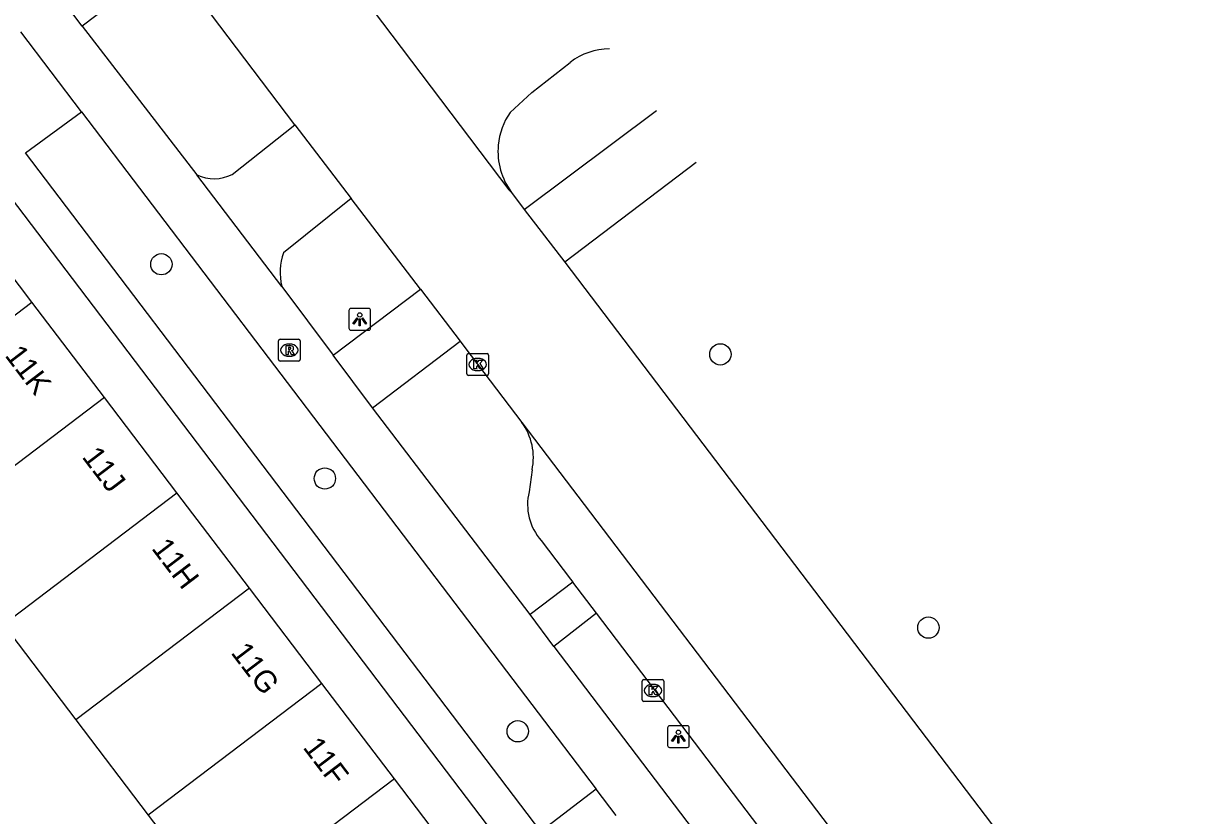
# Model space of a CAD drawing. Extents: x 160026 to 161302, y 384757 to 385701.
# Drawn here: x 160405.1 to 160459.2, y 385527.8 to 385564.1 of the extents above; entities that cross this region are included whole.
import ezdxf

# ---------------------------------------------------------------- set-up
doc = ezdxf.new("R2010")
doc.units = 0
for name, color, linetype in [('IMGEO_Boom', 7, 'Continuous'), ('IMGEO_Fietspad_gesloten', 7, 'Continuous'), ('IMGEO_Kolk', 7, 'Continuous'), ('IMGEO_Lichtpunt', 7, 'Continuous'), ('IMGEO_Pand', 7, 'Continuous'), ('IMGEO_Pand_nummerreeks', 7, 'Continuous'), ('IMGEO_Parkeervlak_open', 7, 'Continuous'), ('IMGEO_Rijbaan_lokaal_gesloten', 7, 'Continuous'), ('IMGEO_Rioolput', 7, 'Continuous'), ('IMGEO_Voetpad_open', 7, 'Continuous')]:
    doc.layers.add(name, color=color, linetype=linetype)

msp = doc.modelspace()

# ---------------------------------------------------------------- linework, layer by layer
at = {"layer": 'IMGEO_Boom'}
for centre in [(160411.383, 385553.069), (160437.005, 385548.936), (160418.877, 385543.243), (160446.54, 385536.408), (160427.719, 385531.651)]:
    msp.add_circle(centre, 0.489, dxfattribs=at)
at = {"layer": 'IMGEO_Fietspad_gesloten'}
for points in [[(160407.756, 385563.989), (160405.406, 385567.119)], [(160407.756, 385563.989), (160413.013, 385557.165)], [(160407.73, 385560.052), (160404.938, 385563.728)], [(160407.73, 385560.052), (160431.311, 385528.994)], [(160414.63, 385557.187), (160417.508, 385559.458)], [(160416.899, 385552.054), (160413.013, 385557.165)], [(160420.079, 385556.083), (160416.986, 385553.593)], [(160416.899, 385552.054), (160419.256, 385548.904)], [(160421.069, 385546.489), (160419.256, 385548.904)], [(160428.289, 385537.004), (160421.069, 385546.489)], [(160429.366, 385535.544), (160428.289, 385537.004)], [(160429.366, 385535.544), (160449.072, 385509.621)], [(160432.223, 385527.793), (160431.311, 385528.994)]]:
    msp.add_lwpolyline(points, dxfattribs=at)
for centre, radius, start, end in [((160413.799, 385558.85), 1.859, 245.0026, 296.5564), ((160419.616, 385552.672), 2.787, 160.7098, 192.8192)]:
    msp.add_arc(centre, radius, start, end, dxfattribs=at)
at = {"layer": 'IMGEO_Kolk'}
for p, q in [((160425.383, 385548.043), (160425.383, 385548.895)), ((160425.458, 385548.969), (160426.31, 385548.969)), ((160425.871, 385548.749), (160425.896, 385548.749)), ((160426.384, 385548.895), (160426.384, 385548.043)), ((160425.894, 385548.189), (160425.869, 385548.189)), ((160426.31, 385547.969), (160425.458, 385547.969)), ((160433.493, 385534.022), (160434.345, 385534.022)), ((160433.418, 385533.096), (160433.418, 385533.948)), ((160433.906, 385533.802), (160433.931, 385533.802)), ((160434.419, 385533.948), (160434.419, 385533.096)), ((160434.345, 385533.022), (160433.493, 385533.022)), ((160433.929, 385533.242), (160433.904, 385533.242))]:
    msp.add_line(p, q, dxfattribs=at)
for points in [[(160425.383, 385548.043), (160425.383, 385548.895)], [(160425.458, 385548.969), (160426.31, 385548.969)], [(160425.704, 385548.669), (160425.827, 385548.669), (160425.827, 385548.518), (160425.957, 385548.669), (160426.121, 385548.669), (160425.975, 385548.518), (160426.128, 385548.269), (160425.976, 385548.269), (160425.891, 385548.433), (160425.827, 385548.366), (160425.827, 385548.269), (160425.704, 385548.269), (160425.704, 385548.669)], [(160426.384, 385548.895), (160426.384, 385548.043)], [(160426.31, 385547.969), (160425.458, 385547.969)], [(160433.493, 385534.022), (160434.345, 385534.022)], [(160433.418, 385533.096), (160433.418, 385533.948)], [(160433.739, 385533.722), (160433.862, 385533.722), (160433.862, 385533.571), (160433.992, 385533.722), (160434.156, 385533.722), (160434.01, 385533.571), (160434.163, 385533.322), (160434.011, 385533.322), (160433.926, 385533.486), (160433.862, 385533.419), (160433.862, 385533.322), (160433.739, 385533.322), (160433.739, 385533.722)], [(160434.419, 385533.948), (160434.419, 385533.096)], [(160434.345, 385533.022), (160433.493, 385533.022)]]:
    msp.add_lwpolyline(points, dxfattribs=at)
for centre, start, end in [((160425.46, 385548.893), 91.552, 178.448), ((160425.46, 385548.893), 91.552, 178.448), ((160426.308, 385548.893), 1.552, 88.448), ((160426.308, 385548.893), 1.552, 88.448), ((160425.46, 385548.045), 181.552, 268.448), ((160425.46, 385548.045), 181.552, 268.448), ((160426.308, 385548.045), 271.552, 358.448), ((160426.308, 385548.045), 271.552, 358.448), ((160433.495, 385533.946), 91.552, 178.448), ((160433.495, 385533.946), 91.552, 178.448), ((160434.343, 385533.946), 1.552, 88.448), ((160434.343, 385533.946), 1.552, 88.448), ((160433.495, 385533.098), 181.552, 268.448), ((160433.495, 385533.098), 181.552, 268.448), ((160434.343, 385533.098), 271.552, 358.448), ((160434.343, 385533.098), 271.552, 358.448)]:
    msp.add_arc(centre, 0.0765, start, end, dxfattribs=at)
for centre, major_axis, ratio, start_param, end_param in [((160425.87, 385548.469), (-0.387, 0.002), 0.722429, 4.712389, 7.853982), ((160425.895, 385548.469), (-0.39, 0.002), 0.717154, 1.570796, 4.712389), ((160433.905, 385533.522), (-0.387, 0.002), 0.722429, 4.712389, 7.853982), ((160433.93, 385533.522), (-0.39, 0.002), 0.717154, 1.570796, 4.712389)]:
    msp.add_ellipse(centre, major_axis=major_axis, ratio=ratio, start_param=start_param, end_param=end_param, dxfattribs=at)
at = {"layer": 'IMGEO_Lichtpunt'}
for p, q in [((160419.98, 385550.946), (160419.98, 385550.139)), ((160419.98, 385550.946), (160419.98, 385550.139)), ((160420.882, 385551.041), (160420.074, 385551.041)), ((160420.882, 385551.041), (160420.074, 385551.041)), ((160420.976, 385550.139), (160420.976, 385550.946)), ((160420.976, 385550.139), (160420.976, 385550.946)), ((160420.074, 385550.045), (160420.882, 385550.045)), ((160420.074, 385550.045), (160420.882, 385550.045)), ((160434.585, 385531.81), (160434.585, 385531.003)), ((160434.585, 385531.81), (160434.585, 385531.003)), ((160435.487, 385531.905), (160434.679, 385531.905)), ((160435.487, 385531.905), (160434.679, 385531.905)), ((160435.581, 385531.003), (160435.581, 385531.81)), ((160435.581, 385531.003), (160435.581, 385531.81)), ((160434.679, 385530.909), (160435.487, 385530.909)), ((160434.679, 385530.909), (160435.487, 385530.909))]:
    msp.add_line(p, q, dxfattribs=at)
for points in [[(160420.354, 385550.61), (160420.393, 385550.582), (160420.205, 385550.32), (160420.167, 385550.347), (160420.354, 385550.61)], [(160420.456, 385550.562), (160420.503, 385550.562), (160420.503, 385550.24), (160420.456, 385550.24), (160420.456, 385550.562)], [(160420.566, 385550.582), (160420.604, 385550.609), (160420.791, 385550.347), (160420.752, 385550.319), (160420.566, 385550.582)], [(160434.959, 385531.474), (160434.998, 385531.446), (160434.81, 385531.184), (160434.772, 385531.211), (160434.959, 385531.474)], [(160435.061, 385531.426), (160435.108, 385531.426), (160435.108, 385531.104), (160435.061, 385531.104), (160435.061, 385531.426)], [(160435.171, 385531.446), (160435.209, 385531.473), (160435.396, 385531.211), (160435.357, 385531.183), (160435.171, 385531.446)]]:
    msp.add_lwpolyline(points, dxfattribs=at)
for centre in [(160420.479, 385550.744), (160435.084, 385531.608)]:
    msp.add_circle(centre, 0.0994, dxfattribs=at)
for centre, start, end in [((160420.074, 385550.946), 90, 180), ((160420.074, 385550.946), 90, 180), ((160420.882, 385550.946), 0, 90), ((160420.882, 385550.946), 0, 90), ((160420.074, 385550.139), 180, 270), ((160420.074, 385550.139), 180, 270), ((160420.882, 385550.139), 270, 0), ((160420.882, 385550.139), 270, 360), ((160434.679, 385531.81), 90, 180), ((160434.679, 385531.81), 90, 180), ((160435.487, 385531.81), 0, 90), ((160435.487, 385531.81), 0, 90), ((160434.679, 385531.003), 180, 270), ((160434.679, 385531.003), 180, 270), ((160435.487, 385531.003), 270, 0), ((160435.487, 385531.003), 270, 360)]:
    msp.add_arc(centre, 0.0946, start, end, dxfattribs=at)
at = {"layer": 'IMGEO_Pand'}
for points in [[(160405.453, 385551.332), (160402.13, 385555.703)], [(160397.499, 385545.286), (160405.453, 385551.332)], [(160408.776, 385546.961), (160405.453, 385551.332)], [(160408.776, 385546.961), (160400.821, 385540.914)], [(160412.098, 385542.59), (160408.776, 385546.961)], [(160404.142, 385536.542), (160412.098, 385542.59)], [(160415.421, 385538.219), (160412.098, 385542.59)], [(160415.421, 385538.219), (160407.464, 385532.17)], [(160418.744, 385533.849), (160415.421, 385538.219)], [(160404.142, 385536.542), (160407.464, 385532.17)], [(160418.744, 385533.849), (160410.786, 385527.798)], [(160422.067, 385529.478), (160418.744, 385533.849)], [(160407.464, 385532.17), (160410.786, 385527.798)], [(160422.067, 385529.478), (160414.107, 385523.427)], [(160425.39, 385525.107), (160422.067, 385529.478)], [(160410.786, 385527.798), (160414.107, 385523.427)]]:
    msp.add_lwpolyline(points, dxfattribs=at)
at = {"layer": 'IMGEO_Parkeervlak_open'}
for points in [[(160428.376, 385543.636), (160428.242, 385542.632)], [(160428.795, 385540.395), (160430.133, 385538.634), (160430.243, 385538.49)], [(160451.038, 385511.114), (160431.328, 385537.061)]]:
    msp.add_lwpolyline(points, dxfattribs=at)
for centre, radius, start, end in [((160425.714, 385544.2), 2.721, 348.0471, 36.4759), ((160430.642, 385542.039), 2.473, 166.1112, 221.6598)]:
    msp.add_arc(centre, radius, start, end, dxfattribs=at)
at = {"layer": 'IMGEO_Rijbaan_lokaal_gesloten'}
for points in [[(160417.508, 385559.458), (160411.769, 385567.039)], [(160419.633, 385566.657), (160419.713, 385566.53), (160427.314, 385556.483), (160427.435, 385556.361)], [(160427.369, 385560.033), (160428.368, 385560.95), (160430.12, 385562.326)], [(160417.508, 385559.458), (160420.079, 385556.083)], [(160427.435, 385556.361), (160428.016, 385555.576)], [(160423.26, 385551.926), (160420.079, 385556.083)], [(160428.016, 385555.576), (160429.878, 385553.156)], [(160429.878, 385553.156), (160470.248, 385500), (160484.761, 385480.89)], [(160423.26, 385551.926), (160425.074, 385549.539)], [(160425.074, 385549.539), (160425.291, 385549.253), (160427.902, 385545.817)], [(160427.902, 385545.817), (160462.714, 385500), (160479.436, 385477.991)]]:
    msp.add_lwpolyline(points, dxfattribs=at)
for centre, radius, start, end in [((160431.934, 385559.962), 2.98, 90.1237, 127.5046), ((160429.95, 385558.247), 3.138, 145.319, 174.8677), ((160429.971, 385558.246), 3.16, 174.8739, 216.6183)]:
    msp.add_arc(centre, radius, start, end, dxfattribs=at)
at = {"layer": 'IMGEO_Rioolput'}
for p, q in [((160416.75, 385548.701), (160416.75, 385549.553)), ((160416.825, 385549.627), (160417.677, 385549.627)), ((160417.238, 385549.407), (160417.263, 385549.407)), ((160417.751, 385549.553), (160417.751, 385548.701)), ((160417.677, 385548.627), (160416.825, 385548.627)), ((160417.261, 385548.847), (160417.236, 385548.847))]:
    msp.add_line(p, q, dxfattribs=at)
for points in [[(160416.75, 385548.701), (160416.75, 385549.553)], [(160416.825, 385549.627), (160417.677, 385549.627)], [(160417.339, 385549.325), (160417.087, 385549.327), (160417.087, 385548.927)], [(160417.265, 385549.246), (160417.211, 385549.246), (160417.211, 385549.165)], [(160417.211, 385549.165), (160417.263, 385549.165)], [(160417.751, 385549.553), (160417.751, 385548.701)], [(160417.677, 385548.627), (160416.825, 385548.627)], [(160417.087, 385548.927), (160417.211, 385548.927), (160417.211, 385549.089), (160417.222, 385549.089)], [(160417.269, 385549.06), (160417.34, 385548.927), (160417.48, 385548.927), (160417.415, 385549.053)]]:
    msp.add_lwpolyline(points, dxfattribs=at)
for centre, radius, start, end in [((160416.827, 385549.551), 0.0765, 91.552, 178.448), ((160416.827, 385549.551), 0.0765, 91.552, 178.448), ((160417.247, 385549.354), 0.19, 274.7715, 282.9687), ((160417.271, 385549.15), 0.0964, 77.0061, 93.1865), ((160417.285, 385549.207), 0.0378, 276.6634, 79.6772), ((160417.338, 385549.215), 0.109, 350.3612, 89.416), ((160417.336, 385549.215), 0.112, 277.5842, 350.9817), ((160417.675, 385549.551), 0.0765, 1.552, 88.448), ((160417.675, 385549.551), 0.0765, 1.552, 88.448), ((160416.827, 385548.703), 0.0765, 181.552, 268.448), ((160416.827, 385548.703), 0.0765, 181.552, 268.448), ((160417.221, 385549.036), 0.0533, 26.0293, 88.6989), ((160417.32, 385549), 0.108, 29.5134, 73.7905), ((160417.675, 385548.703), 0.0765, 271.552, 358.448), ((160417.675, 385548.703), 0.0765, 271.552, 358.448)]:
    msp.add_arc(centre, radius, start, end, dxfattribs=at)
for centre, major_axis, ratio, start_param, end_param in [((160417.237, 385549.127), (-0.387, 0.002), 0.722429, 4.712389, 7.853982), ((160417.262, 385549.127), (-0.39, 0.002), 0.717154, 1.570796, 4.712389)]:
    msp.add_ellipse(centre, major_axis=major_axis, ratio=ratio, start_param=start_param, end_param=end_param, dxfattribs=at)
at = {"layer": 'IMGEO_Voetpad_open'}
for points in [[(160411.769, 385567.039), (160407.756, 385563.989)], [(160431.311, 385528.994), (160428.773, 385527.056), (160405.151, 385558.181), (160407.73, 385560.052)], [(160428.016, 385555.576), (160434.081, 385560.117)], [(160435.893, 385557.74), (160429.878, 385553.156)], [(160403.817, 385556.981), (160444.37, 385503.548), (160445.278, 385502.355)], [(160419.256, 385548.904), (160423.26, 385551.926)], [(160421.069, 385546.489), (160425.074, 385549.539)], [(160430.243, 385538.49), (160428.289, 385537.004)], [(160431.328, 385537.061), (160430.243, 385538.49)], [(160431.328, 385537.061), (160429.366, 385535.544)]]:
    msp.add_lwpolyline(points, dxfattribs=at)

# ---------------------------------------------------------------- texts
at = {"layer": 'IMGEO_Pand_nummerreeks'}
for s, rotation, p in [('11K', 307.242, (160404.176, 385548.882)), ('11J', 307.2363, (160407.713, 385544.228)), ('11H', 307.242, (160410.901, 385540.034)), ('11G', 307.2478, (160414.537, 385535.251)), ('11F', 307.242, (160417.839, 385530.908))]:
    msp.add_text(s, height=1, rotation=rotation, dxfattribs=at).set_placement(p)

doc.saveas('drawing.dxf')
